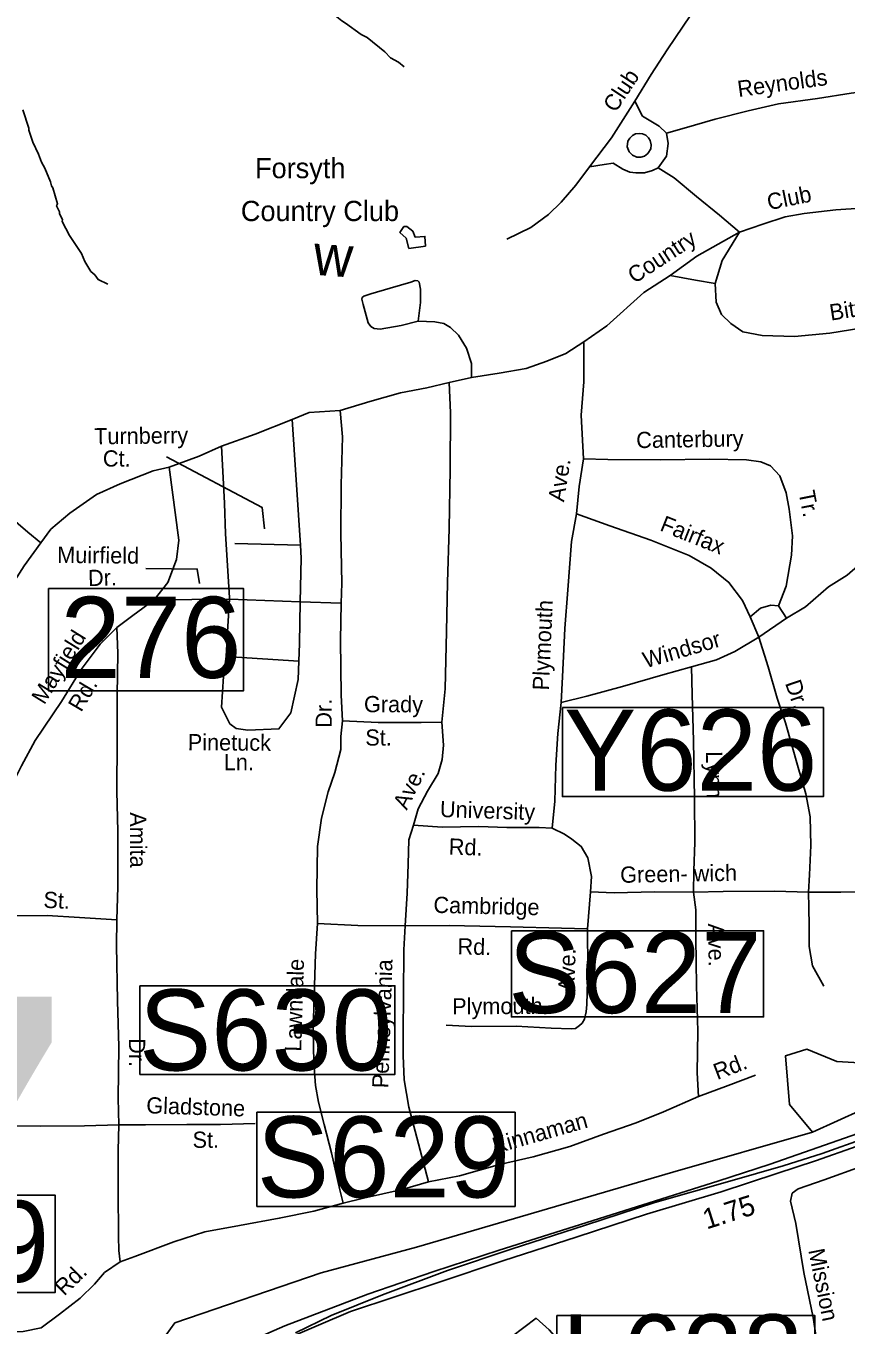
# Model space of a CAD drawing. Extents: x 1551653 to 1702041, y 811336 to 920032.
# Drawn here: x 1614704 to 1618022, y 853195 to 858453 of the extents above; entities that cross this region are included whole.
import ezdxf

# ---------------------------------------------------------------- set-up
doc = ezdxf.new("R2010")
doc.units = 0
for name, color, linetype in [('Old_Level_10', 7, 'Continuous'), ('Old_Level_17', 7, 'Continuous'), ('Old_Level_22', 7, 'Continuous'), ('Old_Level_27', 7, 'Continuous'), ('Old_Level_3', 7, 'Continuous'), ('Old_Level_31', 7, 'Continuous'), ('Old_Level_35', 7, 'Continuous'), ('Old_Level_59', 7, 'Continuous'), ('Old_Level_60', 7, 'Continuous'), ('Old_Level_62', 7, 'Continuous')]:
    doc.layers.add(name, color=color, linetype=linetype)

msp = doc.modelspace()

# ---------------------------------------------------------------- linework, layer by layer
at = {"layer": 'Old_Level_27'}
for points in [[(1618781.678, 854323.325), (1618347.522, 854089.269), (1618181.11, 854009.633), (1617714.432, 853846.739), (1617503.521, 853777.961), (1616618.676, 853498.112), (1616353.738, 853411.616), (1616087.029, 853320.988), (1615751.409, 853191.588), (1615532.793, 853096.078), (1615019.201, 852837.277), (1614697.049, 852649.771)], [(1614690.158, 852571.456), (1614896.037, 852695.552), (1615086.941, 852803.386), (1615296.319, 852911.22), (1615570.358, 853046.783), (1615748.945, 853136.131), (1616016.826, 853250.126), (1616376.163, 853369.384), (1616632.772, 853455.26), (1616933.831, 853552.583), (1617214.437, 853644.206), (1617516.182, 853734.523), (1617741.564, 853808.73), (1617898.933, 853859.408), (1618067.153, 853919.136), (1618197.389, 853971.624), (1618363.802, 854049.451), (1618454.243, 854094.7), (1618550.111, 854145.377), (1618762.221, 854260.5)]]:
    msp.add_lwpolyline(points, dxfattribs=at)
at = {"layer": 'Old_Level_3'}
msp.add_lwpolyline([(1615793.83, 853163.85), (1615939.007, 853233.568), (1616146.52, 853318.049), (1616409.807, 853416.474), (1616666.532, 853502.596), (1616967.548, 853600.201), (1617248.88, 853691.244), (1617551.537, 853777.366), (1617768.072, 853839.702), (1617924.731, 853889.735), (1618099.436, 853951.25)], dxfattribs=at)
at = {"layer": 'Old_Level_31'}
for p, q in [((1617219.083, 853670.956), (1617219.083, 853670.956)), ((1616201.67, 853325.082), (1616201.67, 853325.082))]:
    msp.add_line(p, q, dxfattribs=at)
for points in [[(1614794.624, 856176.415), (1615584.504, 856176.415), (1615584.504, 855762.474), (1614794.624, 855762.474), (1614794.624, 856176.415)], [(1616874.084, 855694.774), (1617930.365, 855694.774), (1617930.365, 855334.227), (1616874.084, 855334.227), (1616874.084, 855694.774)], [(1616667.864, 854791.158), (1617688.472, 854791.158), (1617688.472, 854442.834), (1616667.864, 854442.834), (1616667.864, 854791.158)], [(1615164.871, 854568.644), (1616196.651, 854568.644), (1616196.651, 854209.602), (1615164.871, 854209.602), (1615164.871, 854568.644)], [(1615638.655, 854056.443), (1616682.873, 854056.443), (1616682.873, 853675.545), (1615638.655, 853675.545), (1615638.655, 854056.443)], [(1613730.616, 853721.139), (1614822.023, 853721.139), (1614822.023, 853326.521), (1613730.616, 853326.521), (1613730.616, 853721.139)], [(1616851.786, 853233.92), (1617896.004, 853233.92), (1617896.004, 852853.022), (1616851.786, 852853.022), (1616851.786, 853233.92)]]:
    msp.add_lwpolyline(points, dxfattribs=at)
at = {"layer": 'Old_Level_35'}
for p, q in [((1616506.715, 857030.084), (1616416.453, 857009.704)), ((1615780.906, 856860.893), (1615814.679, 856351.757)), ((1615549.167, 856358.216), (1615814.679, 856351.757)), ((1615223.178, 856130.007), (1615527.408, 856132.817)), ((1615527.408, 856132.817), (1615813.901, 856123.121)), ((1615813.901, 856123.121), (1615979.427, 856116.631)), ((1617781.443, 856055.89), (1617748.248, 856106.392)), ((1617633.691, 856062.091), (1617668.435, 855979.539)), ((1617668.435, 855979.539), (1617781.443, 856055.89)), ((1615513.763, 855900.792), (1615807.969, 855881.986)), ((1616975.32, 854798.737), (1616987.56, 854948.373))]:
    msp.add_line(p, q, dxfattribs=at)
for points in [[(1617621.555, 858847.089), (1617547.638, 858734.727), (1617424.919, 858544.707), (1617298.639, 858356.765), (1617232.783, 858257.044), (1617167.15, 858148.714)], [(1617295.191, 858019.046), (1617367.448, 858039.794), (1617491.848, 858075.889), (1617626.211, 858109.984), (1617748.448, 858138.12), (1617906.571, 858159.728), (1618042.686, 858181.578), (1618168.884, 858197.828), (1618290.363, 858208.373)], [(1617167.15, 858148.714), (1617073.092, 858000.338), (1616983.479, 857883.692)], [(1617295.191, 858019.046), (1617265.549, 858047.464), (1617198.344, 858088.448), (1617167.15, 858148.714)], [(1617146.911, 857999.243), (1617157.934, 858010.023), (1617169.863, 858016.185), (1617184.716, 858018.284), (1617198.689, 858016.601), (1617211.576, 858010.739), (1617222.183, 858000.916), (1617229.752, 857989.357), (1617234.01, 857972.261), (1617231.471, 857955.703), (1617220.5, 857937.714), (1617206.271, 857926.798), (1617190.975, 857922.507), (1617175.575, 857922.819), (1617158.512, 857929.968), (1617144.197, 857944.466), (1617136.792, 857964.226), (1617139.463, 857987.386), (1617146.911, 857999.243)], [(1617261.143, 857879.459), (1617295.106, 857926.195), (1617301.959, 857977.888), (1617295.191, 858019.046)], [(1616983.479, 857883.692), (1616928.325, 857808.567), (1616869.293, 857739.525), (1616818.67, 857690.326), (1616745.957, 857637.37), (1616649.362, 857590.903)], [(1616983.479, 857883.692), (1617043.495, 857892.881), (1617079.627, 857898.35), (1617119.148, 857873.734), (1617146.914, 857861.365), (1617170.877, 857858.879), (1617206.884, 857858.347), (1617238.895, 857867.904), (1617261.143, 857879.459)], [(1617261.143, 857879.459), (1617326.346, 857838.514), (1617417.067, 857763.232), (1617509.991, 857687.905), (1617591.221, 857618.22)], [(1618396.419, 857734.955), (1618206.495, 857724), (1617980.485, 857709.778), (1617852.296, 857693.968), (1617776.194, 857681.103), (1617685.732, 857650.72), (1617591.221, 857618.22)], [(1617591.221, 857618.22), (1617417.96, 857521.077), (1617310.713, 857442.81)], [(1617492.372, 857411.307), (1617521.07, 857504.178), (1617591.221, 857618.22)], [(1617310.713, 857442.81), (1617203.672, 857374.542), (1617053.646, 857239.11), (1616960.69, 857174.759)], [(1617492.372, 857411.307), (1617412.599, 857424.532), (1617310.713, 857442.81)], [(1616290.629, 857258.394), (1616222.45, 857241.567), (1616136.502, 857226.701), (1616112.539, 857229.188), (1616098.697, 857237.272), (1616088.779, 857251.482), (1616068.074, 857325.743), (1616062.32, 857347.872), (1616064.255, 857354.437), (1616070.564, 857359.713), (1616098.576, 857369.349), (1616176.88, 857392.174), (1616261.227, 857416.878), (1616279.15, 857422.518), (1616289.143, 857421.914), (1616295.036, 857416.393), (1616300.666, 857388.263), (1616299.77, 857334.25), (1616290.629, 857258.394)], [(1618407.351, 857277.679), (1618341.419, 857272.814), (1618165.127, 857243.371), (1617956.751, 857210.579), (1617812.792, 857196.692), (1617682.999, 857200.527), (1617604.472, 857215.927), (1617555.706, 857248.532), (1617518.429, 857285.11), (1617496.447, 857335.983), (1617492.372, 857411.307)], [(1616506.715, 857030.084), (1616505.875, 857087.332), (1616486.925, 857149.553), (1616453.772, 857202.052), (1616422.174, 857232.512), (1616394.491, 857248.88), (1616358.605, 857255.412), (1616290.629, 857258.394)], [(1616960.69, 857174.759), (1616887.899, 857127.807), (1616811.439, 857097.141), (1616727.174, 857066.633), (1616618.946, 857048.418), (1616506.715, 857030.084)], [(1616960.69, 857174.759), (1616960.822, 857013.467), (1616950.664, 856877.795), (1616960.1, 856701.706)], [(1616416.453, 857009.704), (1616326.187, 856989.12), (1616219.921, 856968.864), (1616095.525, 856932.968), (1615975.131, 856896.987)], [(1616416.453, 857009.704), (1616421.384, 856887.736), (1616419.96, 856659.836), (1616416.295, 856419.977), (1616409.035, 856200.201), (1616406.02, 856002.353), (1616400.521, 855770.733), (1616386.561, 855634.943)], [(1615975.131, 856896.987), (1615849.239, 856888.864), (1615780.906, 856860.893)], [(1615979.427, 856116.631), (1615981.375, 856198.672), (1615978.429, 856398.645), (1615979.436, 856596.335), (1615984.37, 856790.141), (1615975.131, 856896.987)], [(1615780.906, 856860.893), (1615631.814, 856801.842), (1615495.148, 856752.114)], [(1615272.253, 856709.326), (1615659.336, 856504.464), (1615668.933, 856418.037)], [(1615495.148, 856752.114), (1615405.072, 856711.711), (1615283.935, 856668.199)], [(1615495.148, 856752.114), (1615507.572, 856522.125), (1615510.678, 856397.807)], [(1615283.935, 856668.199), (1615218.707, 856652.66), (1615085.147, 856599.824), (1614988.859, 856556.313), (1614881.308, 856480.938), (1614804.356, 856416.26), (1614763.411, 856360.86)], [(1615223.178, 856130.007), (1615278.25, 856201.133), (1615313.561, 856294.469), (1615322.744, 856372.326), (1615283.935, 856668.199)], [(1616930.753, 856478.376), (1616942.423, 856590.003), (1616960.1, 856701.706)], [(1616960.1, 856701.706), (1617057.882, 856698.323), (1617271.769, 856696.985), (1617469.541, 856700.174), (1617619.374, 856697.936), (1617677.224, 856688.956), (1617716.909, 856672.342), (1617754.311, 856631.962), (1617779.137, 856563.622), (1617792.201, 856497.32), (1617804.613, 856389.206), (1617801.437, 856311.428), (1617779.475, 856185.805), (1617748.248, 856106.392)], [(1614763.411, 856360.86), (1614711.473, 856404.738), (1614632.591, 856471.775), (1614561.509, 856528.848)], [(1616869.254, 855715.599), (1616874.765, 855819.545), (1616883.739, 856015.273), (1616896.101, 856170.91), (1616911.081, 856366.713), (1616930.753, 856478.376)], [(1617633.691, 856062.091), (1617602.822, 856128.554), (1617547.868, 856201.31), (1617476.782, 856258.183), (1617387.776, 856309.617), (1617232.754, 856371.792), (1617065.851, 856430.21), (1616930.753, 856478.376)], [(1618309.274, 856467.618), (1618264.733, 856432.3), (1618171.774, 856357.743), (1618025.905, 856230.03), (1617951.318, 856183.318), (1617858.034, 856102.763), (1617781.443, 856055.89)], [(1615510.678, 856397.807), (1615527.392, 856139.644), (1615527.408, 856132.817)], [(1614763.411, 856360.86), (1614696.092, 856267.973), (1614599.55, 856115.647), (1614515.502, 855977.275), (1614451.535, 855862.308)], [(1615814.679, 856351.757), (1615816.852, 856298.826), (1615813.901, 856123.121)], [(1615189.078, 856257.989), (1615397.015, 856254.788), (1615406.612, 856197.171)], [(1615071.633, 856018.42), (1615136.258, 856067.337), (1615223.178, 856130.007)], [(1615527.408, 856132.817), (1615518.658, 856000.898), (1615513.763, 855900.792)], [(1615813.901, 856123.121), (1615811.065, 855954.238), (1615807.969, 855881.986)], [(1615985.066, 855640.888), (1615978.573, 855744.877), (1615975.87, 855966.855), (1615979.427, 856116.631)], [(1617748.248, 856106.392), (1617718.281, 856108.8), (1617676.23, 856097.448), (1617633.691, 856062.091)], [(1614656.65, 855398.89), (1614685.472, 855458.539), (1614740.99, 855561.469), (1614847.256, 855719.802), (1614927.112, 855848.656), (1615004.638, 855951.34), (1615071.633, 856018.42)], [(1615071.633, 856018.42), (1615076.124, 855914.27), (1615073.476, 855744.431), (1615072.791, 855562.541), (1615071.613, 855356.649), (1615075.091, 855192.69), (1615075.753, 854968.95), (1615071.636, 854834.957)], [(1617396.861, 855859.782), (1617497.29, 855888.161), (1617571.598, 855921.071), (1617668.435, 855979.539)], [(1617668.435, 855979.539), (1617706.614, 855859.099), (1617742.667, 855732.695), (1617777.047, 855632.144), (1617828.215, 855451.607), (1617858.671, 855345.127), (1617877.211, 855252.9), (1617879.462, 855136.991), (1617873.628, 855017.04), (1617870.61, 854947.264)], [(1615513.763, 855900.792), (1615502.583, 855820.712), (1615495.488, 855695.644), (1615528.576, 855629.393), (1615554.971, 855609.527), (1615601.095, 855602.923), (1615727.64, 855608.35), (1615775.867, 855672.702), (1615804.817, 855808.449), (1615807.969, 855881.986)], [(1617396.861, 855859.782), (1617280.545, 855827.521), (1617117.895, 855779.992), (1616973.607, 855740.097), (1616869.254, 855715.599)], [(1617396.861, 855859.782), (1617399.187, 855747.669), (1617404.384, 855559.861), (1617408.882, 855327.84), (1617410.073, 855149.917), (1617406.323, 855034.127), (1617405.178, 854948.104)], [(1616833.512, 855206.44), (1616843.145, 855316.305), (1616847.502, 855462.099), (1616855.3, 855590.012), (1616869.254, 855715.599)], [(1615882.786, 854820.902), (1615880.781, 854958.819), (1615883.307, 855132.667), (1615899.023, 855246.41), (1615926.614, 855353.91), (1615953.806, 855431.603), (1615977.316, 855525.179), (1615977.966, 855576.993), (1615985.066, 855640.888)], [(1616386.561, 855634.943), (1616302.503, 855634.247), (1616128.819, 855634.769), (1615985.066, 855640.888)], [(1616386.561, 855634.943), (1616393.1, 855542.958), (1616388.323, 855485.022), (1616371.341, 855427.335), (1616328.274, 855355.967), (1616291.204, 855284.481), (1616272.263, 855218.828)], [(1616272.263, 855218.828), (1616253.441, 855159.176), (1616250.059, 855061.391), (1616246.263, 854943.399), (1616238.189, 854811.69)], [(1616833.512, 855206.44), (1616779.739, 855209.33), (1616649.868, 855209.166), (1616535.882, 855212.877), (1616388.165, 855211.072), (1616272.263, 855218.828)], [(1616987.56, 854948.373), (1616992.419, 855010.308), (1616977.554, 855086.45), (1616950.28, 855132.831), (1616912.84, 855161.404), (1616883.24, 855181.817), (1616833.512, 855206.44)], [(1616987.56, 854948.373), (1617083.344, 854945.026), (1617247.301, 854948.504), (1617405.178, 854948.104)], [(1617405.178, 854948.104), (1617525.086, 854950.272), (1617732.818, 854951.26), (1617870.61, 854947.264)], [(1617424.607, 854120.448), (1617419.948, 854216.396), (1617422.553, 854384.237), (1617417.284, 854568.245), (1617414.21, 854762.015), (1617413.924, 854876.086), (1617405.178, 854948.104)], [(1617870.61, 854947.264), (1618000.478, 854947.231), (1618184.405, 854948.501), (1618316.157, 854942.628)], [(1617932.723, 854566.392), (1617886.174, 854649.184), (1617873.353, 854727.287), (1617872.651, 854811.148), (1617871.752, 854885.207), (1617870.61, 854947.264)], [(1615071.636, 854834.957), (1614919.963, 854845.24), (1614790.255, 854853.274), (1614656.341, 854851.188)], [(1615071.636, 854834.957), (1615070.13, 854731.132), (1615074.789, 854507.11), (1615080.025, 854321.304), (1615076.81, 854113.45), (1615079.221, 854005.543)], [(1615987.471, 853688.149), (1615974.36, 853742.243), (1615940.594, 853892.614), (1615910.299, 854007.092), (1615887.717, 854097.4), (1615874.692, 854165.5), (1615868.153, 854257.485), (1615866.227, 854389.397), (1615870.873, 854569.203), (1615874.872, 854697.195), (1615882.786, 854820.902)], [(1616238.189, 854811.69), (1616046.503, 854812.579), (1615882.786, 854820.902)], [(1616975.32, 854798.737), (1616871.337, 854802.248), (1616663.726, 854807.261), (1616416.111, 854813.084), (1616238.189, 854811.69)], [(1616238.189, 854811.69), (1616232.798, 854713.744), (1616231.83, 854527.862), (1616229.672, 854382.022), (1616230.328, 854286.156), (1616234.74, 854188.013), (1616253.113, 854077.777), (1616292.726, 853929.293), (1616332.414, 853774.802)], [(1616403.923, 854409.506), (1616505.862, 854403.836), (1616687.584, 854405.152), (1616829.296, 854397.075), (1616911.275, 854393.81), (1616927.134, 854396.287), (1616943.368, 854407.366), (1616954.375, 854417.347), (1616963.696, 854432.967), (1616971.104, 854462.635), (1616972.715, 854492.819), (1616976.839, 854636.815), (1616975.32, 854798.737)], [(1617424.607, 854120.448), (1617545.164, 854164.427), (1617655.683, 854206.809)], [(1616332.414, 853774.802), (1616458.572, 853799.057), (1616619.182, 853844.625), (1616755.501, 853876.478), (1616904.03, 853918.289), (1617040.713, 853968.148), (1617173.115, 854014.086), (1617283.876, 854058.466), (1617424.607, 854120.448)], [(1617906.771, 853109.705), (1617888.517, 853225.942), (1617851.397, 853408.395), (1617818.402, 853606.774), (1617797.821, 853697.043), (1617803.868, 853728.739), (1617828.438, 853746.449), (1617933.034, 853782.948), (1618083.605, 853836.725), (1618232.335, 853898.345), (1618334.933, 853944.89), (1618413.034, 853987.254), (1618504.355, 854013.145), (1618578.455, 854026.048), (1618626.726, 854025.929), (1618691.467, 854022.333)], [(1614661.519, 854001.609), (1614763.342, 854000.143), (1614941.265, 854001.537), (1615079.221, 854005.543)], [(1615079.221, 854005.543), (1615077.512, 853901.518), (1615077.23, 853739.635), (1615078.26, 853553.71), (1615079.523, 853497.654), (1615084.795, 853451.719)], [(1615079.221, 854005.543), (1615187.085, 854005.756), (1615355.005, 854007.351), (1615490.68, 854007.4), (1615630.631, 854011.163)], [(1615987.471, 853688.149), (1616069.738, 853708.89), (1616226.141, 853744.54), (1616332.414, 853774.802)], [(1615084.795, 853451.719), (1615145.051, 853472.71), (1615301.747, 853532.365), (1615428.226, 853572.424), (1615568.426, 853598.395), (1615728.711, 853627.962), (1615869.154, 853655.928), (1615987.471, 853688.149)], [(1614645.016, 853168.481), (1614692.867, 853169.711), (1614765.009, 853184.656), (1614839.763, 853239.57), (1614922.716, 853304.124), (1614981.508, 853361.365), (1615022.085, 853408.566), (1615084.795, 853451.719)], [(1617266.09, 852619.624), (1617195.378, 852704.706), (1617077.708, 852852.373), (1616959.998, 852998.042), (1616870.012, 853119.334), (1616820.934, 853175.961), (1616767.65, 853222.667), (1616668.69, 853148.232), (1616559.156, 853045.998)]]:
    msp.add_lwpolyline(points, dxfattribs=at)
at = {"layer": 'Old_Level_59'}
msp.add_lwpolyline([(1611594.106, 850857.895), (1612435.67, 851267.317), (1612822.706, 851531.885), (1613218.492, 851977.053), (1613319.314, 852016.943), (1613622.329, 852090.372), (1613757.774, 852160.076), (1613932.263, 852362.199), (1614064.929, 852556.626), (1614161.319, 852672.316), (1614372.749, 852673.996), (1614458.328, 852673.996), (1614584.18, 852789.88), (1615148.864, 852985.62), (1615306.598, 853203.952), (1615898.692, 853406.266), (1616283.78, 853510.074), (1617321.639, 853814.076), (1617885.82, 853975.523), (1618594.717, 854296.962), (1618697.749, 854345.442)], dxfattribs=at)
at = {"layer": 'Old_Level_60'}
msp.add_lwpolyline([(1617885.82, 853975.523), (1617793.706, 854087.474), (1617777.256, 854285.037), (1617862.792, 854311.378), (1617984.514, 854261.987), (1618099.657, 854255.402), (1618214.8, 854285.037), (1618402.318, 854354.183), (1618527.33, 854383.817), (1618632.604, 854403.573), (1618697.749, 854345.442)], dxfattribs=at)
at = {"layer": 'Old_Level_62'}
for points in [[(1616234.772, 858287.993), (1616210.986, 858306.293), (1616179.306, 858324.748), (1616155.622, 858349.047), (1616084.469, 858406.051), (1616060.581, 858418.354), (1615997.322, 858465.26), (1615981.431, 858473.462), (1615847.019, 858583.319), (1615823.233, 858599.672), (1615807.341, 858605.874), (1615736.188, 858668.877), (1615672.93, 858717.73), (1615649.144, 858730.033), (1615625.358, 858750.385), (1615585.783, 858774.94), (1615536.365, 858817.591), (1615491.049, 858868.238), (1615467.365, 858884.54), (1615443.682, 858908.89), (1615427.79, 858921.091), (1615380.936, 858945.39)], [(1615035.423, 857408.934), (1614995.643, 857427.492), (1614981.904, 857445.639), (1614966.115, 857459.89), (1614942.739, 857500.183), (1614929.103, 857532.376), (1614880.198, 857605.067), (1614850.978, 857661.456), (1614851.081, 857669.453), (1614839.393, 857693.598), (1614839.496, 857701.595), (1614827.808, 857725.74), (1614831.909, 857733.685), (1614812.839, 857797.918), (1614806.995, 857806.018), (1614803.201, 857822.063), (1614779.928, 857878.401), (1614766.292, 857902.546), (1614754.707, 857934.739), (1614731.433, 857983.029), (1614716.054, 858031.268), (1614716.157, 858039.265), (1614691.243, 858113.596)], [(1616320.382, 857562.621), (1616253.125, 857553.137), (1616242.257, 857593.84), (1616216.933, 857617.883), (1616233.235, 857641.053), (1616245.333, 857642.027), (1616268.811, 857622.394), (1616278.449, 857598.915), (1616317.921, 857601.376), (1616320.382, 857562.621)]]:
    msp.add_lwpolyline(points, dxfattribs=at)

# ---------------------------------------------------------------- texts
at = {"layer": 'Old_Level_10'}
for s, height, rotation, p in [('Club', 65.6167, 56.661136, (1617089.439, 858099.429)), ('Reynolds', 65.6167, 7.781292, (1617587.175, 858165.291)), ('Club', 65.6167, 11.511128, (1617709.641, 857707.402)), ('Country', 65.6167, 33.188872, (1617165.965, 857408.373)), ('Bitting', 65.6167, 8.943256, (1617960.402, 857260.521)), ('Turnberry', 65.6167, 0.703436, (1614980.126, 856759.699)), ('Canterbury', 65.6167, 0.923786, (1617173.477, 856744.54)), ('Ct.', 65.6167, 359.688308, (1615014.878, 856670.317)), ('Ave.', 65.6167, 81.007411, (1616880.616, 856524.626)), ('Tr.', 65.6167, 281.146819, (1617829.363, 856566.217)), ('Fairfax', 65.6167, 338.145717, (1617264.807, 856412.558)), ('Muirfield', 65.6167, 359.403522, (1614830.024, 856280.25)), ('Dr.', 65.6167, 1.705794, (1614955.851, 856186.018)), ('Plymouth', 65.6167, 87.375133, (1616819.156, 855763.016)), ('Mayfield', 65.6167, 58.212153, (1614777.74, 855703.105)), ('Windsor', 65.6167, 16.289314, (1617211.323, 855853.339)), ('Rd.', 65.6167, 59.404106, (1614927.112, 855673.067)), ('Dr.', 65.6167, 288.876308, (1617774.435, 855793.724)), ('Dr.', 65.6167, 90.188531, (1615941.449, 855613.278)), ('Grady', 65.6167, 359.827914, (1616071.431, 855675.861)), ('St.', 65.6167, 359.827914, (1616076.829, 855540.761)), ('Pinetuck', 65.6167, 359.572317, (1615358.31, 855521.882)), ('Ln.', 65.6167, 0.058558, (1615504.149, 855440.797)), ('Lynn', 65.6167, 271.110614, (1617455.098, 855517.368)), ('Ave.', 65.6167, 63.894542, (1616244.752, 855276.443)), ('University', 65.6167, 358.135492, (1616378.063, 855251.638)), ('Amita', 65.6167, 270.169711, (1615124.894, 855270.818)), ('Rd.', 65.6167, 358.135492, (1616413.713, 855099.775)), ('Green- wich', 65.61666, 1.036128, (1617108.52, 854985.137)), ('St.', 65.6167, 357.580689, (1614773.508, 854884.279)), ('Cambridge', 65.6167, 358.652747, (1616351.949, 854863.855)), ('Ave.', 65.6167, 270.908919, (1617463.162, 854820.806)), ('Rd.', 65.6167, 358.652747, (1616449.332, 854695.875)), ('Ave.', 65.6167, 88.359511, (1616923.029, 854543.743)), ('Lawndale', 65.6167, 88.210272, (1615817.37, 854301.47)), ('Pennsylvania', 65.61666, 88.107878, (1616169.85, 854153.099)), ('Plymouth', 65.6167, 0.414797, (1616428.588, 854452.463)), ('Dr.', 65.6167, 270.038517, (1615120.77, 854356.355)), ('Rd.', 65.6167, 20.980958, (1617500.797, 854186.672)), ('Gladstone', 65.6167, 358.093661, (1615189.938, 854052.626)), ('Kinnaman', 65.6167, 15.910081, (1616602.032, 853887.662)), ('St.', 65.6167, 0.231167, (1615378.032, 853912.494)), ('Mission', 65.6167, 281.499614, (1617868.787, 853498.026)), ('Rd.', 65.6167, 44.233769, (1614858.568, 853310.327))]:
    msp.add_text(s, height=height, rotation=rotation, dxfattribs=at).set_placement(p)
at = {"layer": 'Old_Level_17'}
msp.add_text('1.75', height=82.0208, rotation=17.581869, dxfattribs=at).set_placement((1617457.816, 853581.928))
at = {"layer": 'Old_Level_22'}
for s, height, rotation, p in [('Forsyth', 82.0208, 0.000019, (1615630.742, 857837.205)), ('Country Club', 82.02083, 0.000017, (1615573.375, 857663.516)), ('w', 164.042, 355.759972, (1615862.461, 857446.911))]:
    msp.add_text(s, height=height, rotation=rotation, dxfattribs=at).set_placement(p)
at = {"layer": 'Old_Level_3'}
msp.add_text('U-2827', height=1788.0542, dxfattribs=at).set_placement((1607085.613, 852736.089))
at = {"layer": 'Old_Level_31'}
for s, p in [('276', (1614843.379, 855814.81)), ('Y626', (1616880.858, 855358.282)), ('S627', (1616654.877, 854458.146)), ('S630', (1615160.897, 854225.883)), ('S629', (1615637.824, 853711.965)), ('C349', (1613749.321, 853369.84)), ('L628', (1616872.066, 852910.184))]:
    msp.add_text(s, height=328.0833, dxfattribs=at).set_placement(p)

doc.saveas('drawing.dxf')
